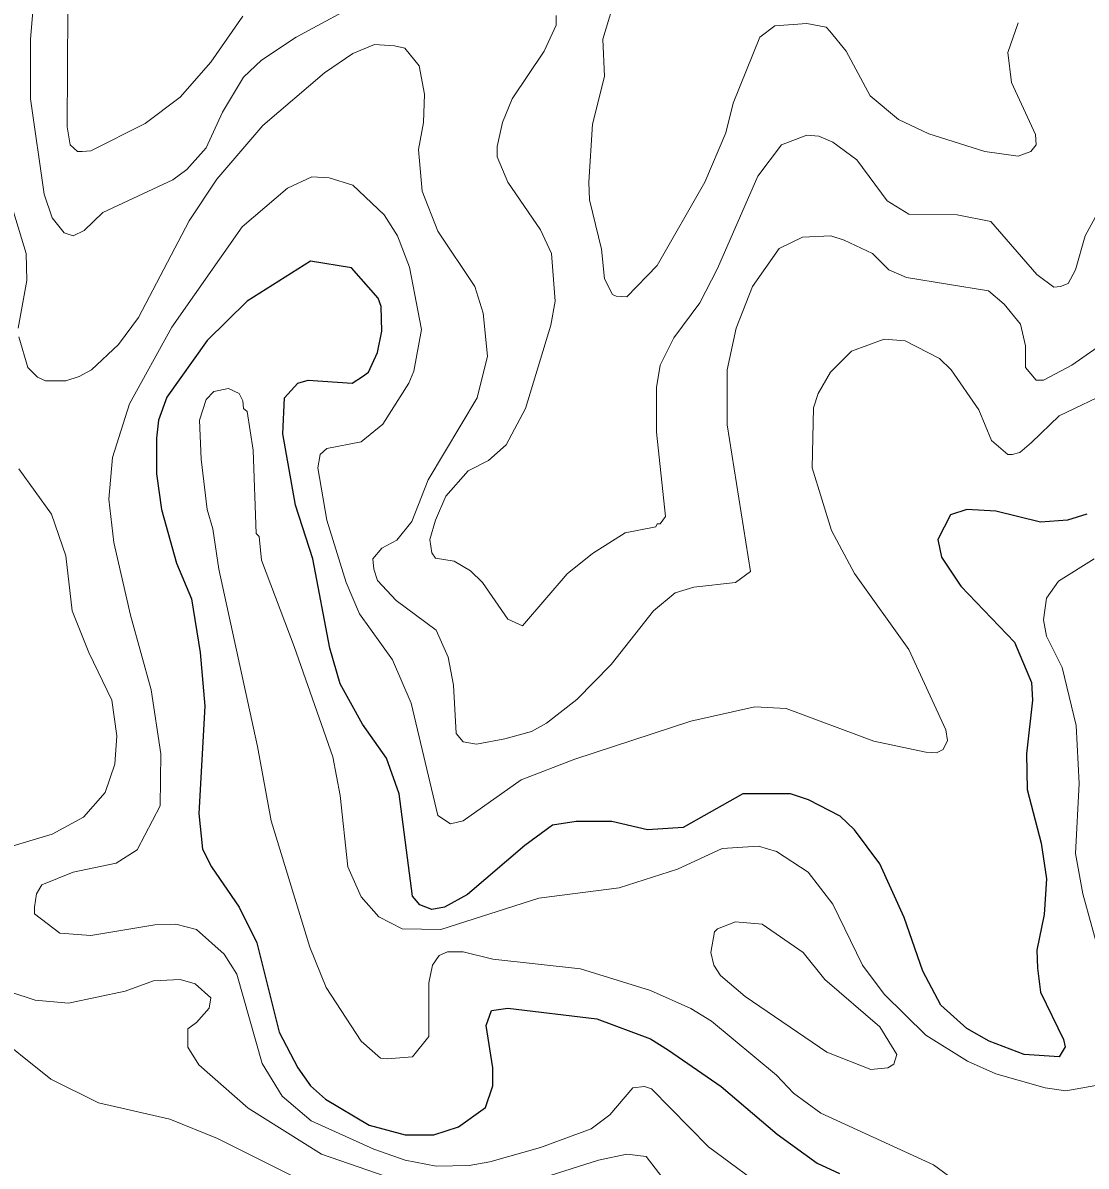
# Model space of a CAD drawing. Extents: x 423 to 448.8, y 7456.3 to 7484.
# Drawn here: x 425.103 to 426.208, y 7471.361 to 7472.549 of the extents above; entities that cross this region are included whole.
import ezdxf

# ---------------------------------------------------------------- set-up
doc = ezdxf.new("R2010")
doc.units = 0
doc.header["$LTSCALE"] = 0.032
doc.layers.add('1', color=7, linetype='Continuous', lineweight=25)
doc.layers.add('2', color=7, linetype='Continuous', lineweight=13)

msp = doc.modelspace()

# ---------------------------------------------------------------- linework, layer by layer
at = {"layer": '1'}
for points in [[(425.3993, 7472.1775), (425.4451, 7472.1744), (425.4557, 7472.1812), (425.4619, 7472.1859), (425.4712, 7472.2061), (425.4759, 7472.2285), (425.4751, 7472.254), (425.472, 7472.2626), (425.4442, 7472.2943), (425.4016, 7472.3012), (425.3359, 7472.2594), (425.2941, 7472.2185), (425.2524, 7472.1597), (425.2438, 7472.1357), (425.2415, 7472.1171), (425.2415, 7472.08), (425.2469, 7472.0429), (425.2624, 7471.9872), (425.2779, 7471.9501), (425.2871, 7471.8944), (425.2918, 7471.8387), (425.2856, 7471.7273), (425.2895, 7471.6902), (425.2987, 7471.6716), (425.3274, 7471.6299), (425.3459, 7471.5927), (425.3691, 7471.4999), (425.3885, 7471.4628), (425.4016, 7471.4442), (425.4171, 7471.4303), (425.4627, 7471.4032), (425.4999, 7471.3932), (425.53, 7471.3932), (425.5556, 7471.4017), (425.5834, 7471.4218), (425.5911, 7471.4442), (425.5911, 7471.4628), (425.5842, 7471.5068), (425.5896, 7471.5223), (425.6066, 7471.5247), (425.6994, 7471.5138), (425.7551, 7471.4929), (425.7737, 7471.4813), (425.8286, 7471.4434), (425.8866, 7471.3939), (425.9284, 7471.3638), (425.9516, 7471.353)], [(426.2084, 7472.0382), (426.1883, 7472.0321), (426.1604, 7472.0297), (426.114, 7472.0413), (426.0838, 7472.0429), (426.0668, 7472.0375), (426.0537, 7472.012), (426.0575, 7471.9934), (426.0776, 7471.9632), (426.1333, 7471.9052), (426.1511, 7471.8634), (426.1519, 7471.8449), (426.1457, 7471.7892), (426.1465, 7471.7521), (426.1612, 7471.6964), (426.1666, 7471.6593), (426.1643, 7471.6221), (426.1565, 7471.585), (426.1573, 7471.5664), (426.1604, 7471.5416), (426.1844, 7471.4922), (426.1859, 7471.4845), (426.1797, 7471.4744), (426.1434, 7471.4767), (426.107, 7471.4906), (426.0838, 7471.5038), (426.0567, 7471.5278), (426.0382, 7471.5633), (426.0188, 7471.619), (425.9933, 7471.6747), (425.967, 7471.7103), (425.9523, 7471.7242), (425.9191, 7471.7412), (425.9005, 7471.7474), (425.851, 7471.7474), (425.7891, 7471.7126), (425.752, 7471.7103), (425.7149, 7471.7188), (425.6778, 7471.7188), (425.653, 7471.7149), (425.6244, 7471.694), (425.5648, 7471.643), (425.5408, 7471.6298), (425.5277, 7471.6275), (425.5153, 7471.6321), (425.5076, 7471.6414), (425.4937, 7471.7474), (425.4805, 7471.7846), (425.4557, 7471.8201), (425.4325, 7471.8619), (425.4217, 7471.899), (425.404, 7471.9918), (425.3862, 7472.0475), (425.373, 7472.1218), (425.3746, 7472.1589), (425.3885, 7472.1744), (425.3993, 7472.1775)]]:
    msp.add_lwpolyline(points, dxfattribs=at)
at = {"layer": '2'}
for points in [[(426.1372, 7472.5487), (426.1264, 7472.5178), (426.1302, 7472.4869), (426.155, 7472.4327), (426.1558, 7472.4219), (426.1503, 7472.4149), (426.1372, 7472.4103), (426.1024, 7472.4149), (426.0444, 7472.4335), (426.0127, 7472.4482), (425.9833, 7472.4729), (425.9585, 7472.5193), (425.9415, 7472.5402), (425.9376, 7472.5441), (425.9175, 7472.5479), (425.8843, 7472.5456), (425.8688, 7472.534), (425.8409, 7472.4652), (425.8332, 7472.4343), (425.8115, 7472.3832), (425.762, 7472.2966), (425.7303, 7472.2641), (425.7195, 7472.2648), (425.7156, 7472.2664), (425.7072, 7472.2826), (425.7041, 7472.3136), (425.6917, 7472.3647), (425.6909, 7472.3832), (425.6948, 7472.4435), (425.7072, 7472.493), (425.7056, 7472.5317), (425.7203, 7472.5812)], [(425.1139, 7472.5688), (425.1108, 7472.5317), (425.1108, 7472.4698), (425.1247, 7472.3708), (425.1332, 7472.3461), (425.1456, 7472.3306), (425.1549, 7472.3275), (425.1665, 7472.3329), (425.1858, 7472.3515), (425.2585, 7472.3855), (425.2732, 7472.3963), (425.2933, 7472.4188), (425.3103, 7472.4559), (425.332, 7472.4923), (425.3506, 7472.51), (425.3869, 7472.534), (425.4612, 7472.5742)], [(425.3313, 7472.5557), (425.298, 7472.5077), (425.2662, 7472.4714), (425.2299, 7472.4443), (425.1735, 7472.4157), (425.1642, 7472.4149), (425.1595, 7472.4149), (425.1518, 7472.4218), (425.1487, 7472.4405), (425.1495, 7472.5627)], [(425.6569, 7472.5565), (425.6569, 7472.5464), (425.6445, 7472.5193)], [(425.0984, 7472.2223), (425.1077, 7472.1906), (425.1178, 7472.1805), (425.1263, 7472.1767), (425.1472, 7472.1767), (425.1611, 7472.1813), (425.1742, 7472.1883), (425.2021, 7472.2146), (425.2229, 7472.2424), (425.2755, 7472.343), (425.3042, 7472.3863), (425.3521, 7472.442), (425.4163, 7472.4969), (425.4457, 7472.517), (425.4681, 7472.5263), (425.489, 7472.5247), (425.4998, 7472.5224), (425.5145, 7472.5039), (425.52, 7472.4745), (425.5192, 7472.4451), (425.5138, 7472.4172), (425.5176, 7472.3739), (425.5339, 7472.3322), (425.5725, 7472.2749), (425.5811, 7472.2471), (425.5857, 7472.2022), (425.5749, 7472.1589), (425.5238, 7472.0738), (425.5068, 7472.0305), (425.4913, 7472.0111), (425.4759, 7472.0027), (425.4666, 7471.9918), (425.4673, 7471.981), (425.4712, 7471.9694), (425.4906, 7471.9485), (425.5323, 7471.9176), (425.5447, 7471.8897), (425.5501, 7471.8604), (425.5532, 7471.8101), (425.5602, 7471.8016), (425.5741, 7471.7992), (425.6035, 7471.8046), (425.6314, 7471.8124), (425.6468, 7471.8209), (425.6785, 7471.8456), (425.7141, 7471.882), (425.7582, 7471.9377), (425.7806, 7471.9563), (425.8, 7471.9624), (425.8433, 7471.9671), (425.8588, 7471.9787)], [(425.6445, 7472.5193), (425.6112, 7472.4698), (425.6012, 7472.4451), (425.5958, 7472.4203), (425.5958, 7472.4095), (425.6066, 7472.3832), (425.6406, 7472.3337), (425.6522, 7472.309), (425.6561, 7472.2595), (425.6514, 7472.2347), (425.6251, 7472.1481), (425.6051, 7472.1102), (425.5865, 7472.0939), (425.5656, 7472.0831), (425.5424, 7472.0568), (425.5316, 7472.0321), (425.5256, 7472.0118), (425.5277, 7471.998), (425.5316, 7471.9926), (425.5509, 7471.9895), (425.5679, 7471.9794), (425.5803, 7471.967), (425.6066, 7471.9292), (425.622, 7471.9222), (425.6684, 7471.9763), (425.6948, 7471.9972), (425.7288, 7472.0189), (425.7605, 7472.0251), (425.7621, 7472.0282), (425.7652, 7472.0282), (425.7706, 7472.0359), (425.7613, 7472.1233), (425.7613, 7472.1697), (425.7651, 7472.1929), (425.7791, 7472.2215), (425.8062, 7472.2579), (425.8247, 7472.2935), (425.8665, 7472.3894), (425.8912, 7472.4219), (425.9175, 7472.4319), (425.9299, 7472.4311), (425.9446, 7472.4249), (425.9694, 7472.4064), (426.001, 7472.3638), (426.0235, 7472.3499), (426.0738, 7472.3491), (426.1086, 7472.3422), (426.1565, 7472.2873), (426.1743, 7472.2741), (426.1813, 7472.2749), (426.189, 7472.278), (426.1967, 7472.2919), (426.2068, 7472.3275), (426.2254, 7472.3616)], [(425.4782, 7472.3492), (425.4457, 7472.3801), (425.421, 7472.3878), (425.4032, 7472.3886), (425.3777, 7472.377), (425.3305, 7472.3368), (425.2577, 7472.2324), (425.2137, 7472.1527), (425.1959, 7472.097), (425.192, 7472.0537), (425.1974, 7472.0089), (425.2144, 7471.9331), (425.2361, 7471.8557), (425.2462, 7471.7892), (425.2454, 7471.7351), (425.2214, 7471.6894), (425.1998, 7471.6755), (425.1549, 7471.6662), (425.1224, 7471.653), (425.117, 7471.6437), (425.1147, 7471.6299), (425.1147, 7471.6229), (425.141, 7471.6028), (425.1735, 7471.6005), (425.24, 7471.6113), (425.2616, 7471.612), (425.2833, 7471.6066), (425.3119, 7471.5811), (425.3251, 7471.5602), (425.3513, 7471.4674), (425.3722, 7471.4334), (425.4024, 7471.4078), (425.4674, 7471.3785), (425.4999, 7471.3668), (425.5324, 7471.3607), (425.5664, 7471.3615), (425.588, 7471.3653), (425.6406, 7471.38), (425.6932, 7471.3993), (425.7126, 7471.414), (425.7365, 7471.4419), (425.7489, 7471.4434), (425.7559, 7471.4411), (425.8154, 7471.3808), (425.8603, 7471.3475)], [(425.093, 7472.3523), (425.1062, 7472.309), (425.107, 7472.2811), (425.0977, 7472.2316)], [(426.2347, 7472.1666), (426.1797, 7472.1403), (426.1511, 7472.1125), (426.1387, 7472.1024), (426.131, 7472.1001), (426.1264, 7472.1001), (426.1093, 7472.1148), (426.0962, 7472.1465), (426.0676, 7472.1883), (426.0552, 7472.1999), (426.0196, 7472.2184), (425.998, 7472.22), (425.964, 7472.2076), (425.9422, 7472.1859), (425.9291, 7472.1636), (425.9245, 7472.1488), (425.9229, 7472.0862), (425.943, 7472.0212), (425.967, 7471.9764), (426.0235, 7471.8974), (426.0621, 7471.8139), (426.0637, 7471.8031), (426.0591, 7471.7938), (426.0521, 7471.79), (426.0413, 7471.7907), (425.9872, 7471.8023), (425.8959, 7471.8363), (425.8634, 7471.8379), (425.7969, 7471.8232), (425.6762, 7471.7837), (425.6205, 7471.7621), (425.5602, 7471.7196), (425.547, 7471.7165), (425.5339, 7471.725), (425.5061, 7471.8418), (425.4867, 7471.8867), (425.4527, 7471.9346), (425.4387, 7471.9671), (425.4186, 7472.0321), (425.4093, 7472.0862), (425.4117, 7472.1001), (425.4186, 7472.1063), (425.4542, 7472.1132), (425.4767, 7472.1318), (425.5037, 7472.1744), (425.5091, 7472.1868), (425.5169, 7472.2301), (425.5045, 7472.295), (425.4921, 7472.3275), (425.4782, 7472.3492)], [(425.8588, 7471.9787), (425.8348, 7472.1311), (425.8348, 7472.1883), (425.844, 7472.2316), (425.8611, 7472.2749), (425.8889, 7472.3143), (425.9129, 7472.326), (425.9423, 7472.3275), (425.9562, 7472.3228), (425.9856, 7472.309), (426.0026, 7472.2919), (426.0212, 7472.2842), (426.1062, 7472.2703), (426.1225, 7472.2564), (426.1395, 7472.2355), (426.1449, 7472.2131), (426.1449, 7472.1906), (426.1557, 7472.1774), (426.1635, 7472.1774), (426.1929, 7472.1929), (426.2192, 7472.2115)], [(425.4542, 7471.4906), (425.4179, 7471.5463), (425.4009, 7471.5881), (425.3606, 7471.7196), (425.3467, 7471.7969), (425.3065, 7471.981), (425.3003, 7472.0228), (425.2941, 7472.0429), (425.2879, 7472.0955), (425.2864, 7472.1357), (425.2933, 7472.1574), (425.3011, 7472.1658), (425.3165, 7472.1689), (425.3274, 7472.1635), (425.3313, 7472.1558), (425.332, 7472.1481), (425.3359, 7472.145), (425.3421, 7472.1048), (425.3452, 7472.0181), (425.3483, 7472.015), (425.3506, 7471.9903), (425.3846, 7471.9006), (425.4248, 7471.7861), (425.4326, 7471.7459), (425.4403, 7471.6716), (425.4542, 7471.6407), (425.4728, 7471.6198), (425.4968, 7471.6074), (425.537, 7471.6067), (425.6391, 7471.6391), (425.7226, 7471.65), (425.783, 7471.6693), (425.8294, 7471.6909), (425.8672, 7471.6933), (425.8858, 7471.6878), (425.919, 7471.6662), (425.9446, 7471.633), (425.9755, 7471.5695), (425.998, 7471.5393), (426.0412, 7471.4968), (426.0846, 7471.4697), (426.114, 7471.4566), (426.1651, 7471.4419), (426.1867, 7471.4388), (426.247, 7471.4496)], [(425.076, 7471.6886), (425.1333, 7471.7056), (425.1657, 7471.7234), (425.1881, 7471.749), (425.1982, 7471.7784), (425.2005, 7471.8078), (425.1951, 7471.8448), (425.1711, 7471.8944), (425.1541, 7471.9377), (425.1472, 7471.9949), (425.1324, 7472.0383), (425.0984, 7472.0854)], [(426.2323, 7471.5417), (426.2045, 7471.6438), (426.1967, 7471.6856), (426.2006, 7471.7583), (426.1975, 7471.8186), (426.1828, 7471.8789), (426.1666, 7471.9114), (426.1635, 7471.9284), (426.1666, 7471.9508), (426.179, 7471.9686), (426.2161, 7471.9918)], [(426.0699, 7471.3468), (426.049, 7471.3622), (425.9322, 7471.4156), (425.9036, 7471.4365), (425.8858, 7471.4551), (425.8185, 7471.5115), (425.7969, 7471.5246), (425.7551, 7471.5432), (425.6824, 7471.5656), (425.5911, 7471.5757), (425.5602, 7471.5835), (425.5439, 7471.5835), (425.5354, 7471.5796), (425.5285, 7471.5695), (425.5246, 7471.551), (425.5246, 7471.4953), (425.5076, 7471.4744), (425.4813, 7471.4721), (425.4743, 7471.4728), (425.4542, 7471.4906)], [(425.2964, 7471.5247), (425.298, 7471.5355), (425.2818, 7471.5502), (425.2663, 7471.5548), (425.2384, 7471.5533), (425.2091, 7471.5424), (425.1503, 7471.5301), (425.1154, 7471.5331), (425.0891, 7471.5417)], [(425.4983, 7471.3437), (425.4132, 7471.373), (425.3367, 7471.421), (425.2856, 7471.4658), (425.274, 7471.4844), (425.274, 7471.4906), (425.2743, 7471.5033), (425.2833, 7471.51), (425.2964, 7471.5247)], [(425.0776, 7471.3475), (425.1062, 7471.3351), (425.206, 7471.2702), (425.2926, 7471.2392), (425.3452, 7471.216), (425.3598, 7471.2168), (425.3668, 7471.2238), (425.3653, 7471.2524), (425.3699, 7471.2779), (425.3831, 7471.2918), (425.4109, 7471.3096), (425.414, 7471.3143), (425.4147, 7471.3266), (425.404, 7471.3382), (425.3916, 7471.346), (425.305, 7471.3893), (425.2555, 7471.4094), (425.1812, 7471.4264), (425.1317, 7471.4512), (425.0667, 7471.503)], [(425.7845, 7471.3267), (425.7505, 7471.3707), (425.7304, 7471.3731), (425.701, 7471.3669), (425.6298, 7471.3444)]]:
    msp.add_lwpolyline(points, dxfattribs=at)
msp.add_lwpolyline([(425.9384, 7471.479), (425.8533, 7471.537), (425.8278, 7471.5587), (425.8208, 7471.5695), (425.8177, 7471.5827), (425.8216, 7471.6043), (425.8247, 7471.6074), (425.8433, 7471.6144), (425.8711, 7471.612), (425.9136, 7471.5827), (425.9361, 7471.5548), (425.9933, 7471.5053), (426.0111, 7471.4767), (426.008, 7471.4666), (426.0018, 7471.4628), (425.9841, 7471.4612)], close=True, dxfattribs=at)

doc.saveas('drawing.dxf')
